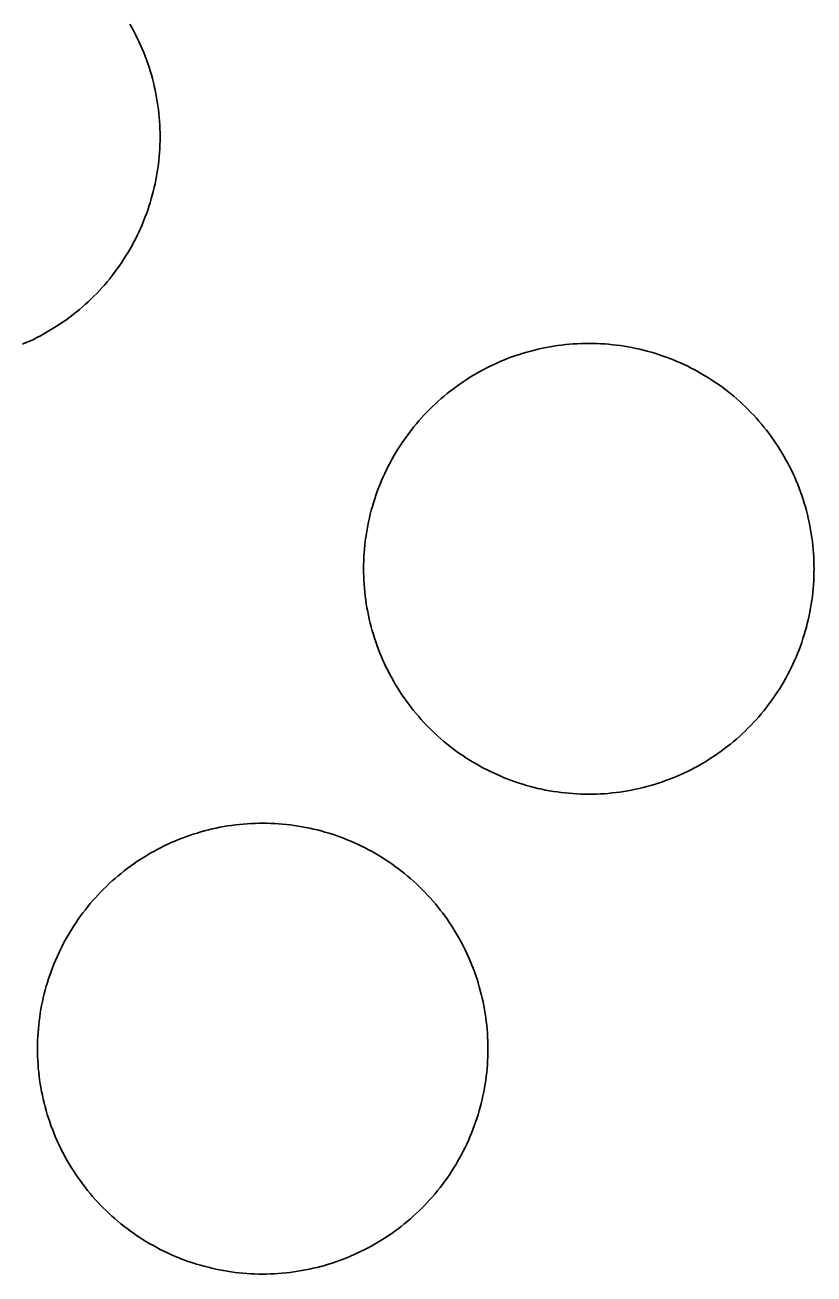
# Model space of a CAD drawing. Extents: x 3903937 to 3942190, y 260677 to 286651.
# Drawn here: x 3908916.7 to 3908954.3, y 281500.9 to 281560.3 of the extents above; entities that cross this region are included whole.
import ezdxf

# ---------------------------------------------------------------- set-up
doc = ezdxf.new("R2010")
doc.units = 0
doc.layers.add('V-DOMW-TANK', color=7, linetype='Continuous')

msp = doc.modelspace()

# ---------------------------------------------------------------- linework, layer by layer
at = {"layer": 'V-DOMW-TANK'}
for points in [[(3908921.741, 281560.304), (3908921.833, 281560.141), (3908921.921, 281559.977), (3908922.007, 281559.811), (3908922.091, 281559.643), (3908922.171, 281559.475), (3908922.249, 281559.305), (3908922.323, 281559.133), (3908922.394, 281558.961), (3908922.464, 281558.785), (3908922.529, 281558.611), (3908922.591, 281558.435), (3908922.65, 281558.256), (3908922.706, 281558.078), (3908922.759, 281557.9), (3908922.808, 281557.72), (3908922.855, 281557.538), (3908922.898, 281557.357), (3908922.941, 281557.177), (3908922.976, 281556.991), (3908923.011, 281556.806), (3908923.041, 281556.622), (3908923.068, 281556.438), (3908923.093, 281556.253), (3908923.113, 281556.067), (3908923.131, 281555.881), (3908923.146, 281555.694), (3908923.158, 281555.508), (3908923.164, 281555.322), (3908923.17, 281555.133), (3908923.17, 281554.947), (3908923.17, 281554.762), (3908923.164, 281554.572), (3908923.156, 281554.386), (3908923.144, 281554.199), (3908923.129, 281554.013), (3908923.111, 281553.827), (3908923.091, 281553.642), (3908923.066, 281553.456), (3908923.037, 281553.272), (3908923.007, 281553.087), (3908922.974, 281552.903), (3908922.935, 281552.721), (3908922.894, 281552.538), (3908922.851, 281552.356), (3908922.804, 281552.174), (3908922.755, 281551.996), (3908922.699, 281551.815), (3908922.644, 281551.637), (3908922.585, 281551.459), (3908922.523, 281551.283), (3908922.456, 281551.109), (3908922.388, 281550.935), (3908922.316, 281550.763), (3908922.241, 281550.591), (3908922.165, 281550.421), (3908922.083, 281550.253), (3908921.999, 281550.085), (3908921.913, 281549.919), (3908921.825, 281549.755), (3908921.731, 281549.591), (3908921.636, 281549.432), (3908921.536, 281549.272), (3908921.438, 281549.114), (3908921.335, 281548.958), (3908921.229, 281548.805), (3908921.118, 281548.653), (3908921.01, 281548.502), (3908920.895, 281548.354), (3908920.778, 281548.207), (3908920.66, 281548.063), (3908920.539, 281547.922), (3908920.414, 281547.781), (3908920.287, 281547.644), (3908920.158, 281547.508), (3908920.027, 281547.375), (3908919.894, 281547.244), (3908919.758, 281547.115), (3908919.621, 281546.99), (3908919.482, 281546.865), (3908919.339, 281546.745), (3908919.193, 281546.626), (3908919.048, 281546.509), (3908918.898, 281546.396), (3908918.749, 281546.284), (3908918.595, 281546.177)], [(3908918.595, 281546.177), (3908918.442, 281546.071), (3908918.286, 281545.968), (3908918.128, 281545.868), (3908917.968, 281545.77), (3908917.807, 281545.676), (3908917.645, 281545.583), (3908917.483, 281545.493), (3908917.315, 281545.407), (3908917.147, 281545.325), (3908916.979, 281545.243), (3908916.807, 281545.168), (3908916.637, 281545.092)], [(3908934.795, 281540.572), (3908934.903, 281540.723), (3908935.014, 281540.873), (3908935.129, 281541.022), (3908935.245, 281541.168), (3908935.364, 281541.313), (3908935.485, 281541.455), (3908935.61, 281541.594), (3908935.737, 281541.733), (3908935.864, 281541.868), (3908935.995, 281542.001), (3908936.13, 281542.132), (3908936.265, 281542.259), (3908936.403, 281542.386), (3908936.544, 281542.511), (3908936.685, 281542.632), (3908936.831, 281542.751), (3908936.976, 281542.866), (3908937.125, 281542.98), (3908937.275, 281543.091), (3908937.427, 281543.199), (3908937.582, 281543.306), (3908937.738, 281543.408), (3908937.896, 281543.509), (3908938.055, 281543.609), (3908938.215, 281543.701), (3908938.379, 281543.793), (3908938.543, 281543.881), (3908938.709, 281543.967), (3908938.877, 281544.051), (3908939.044, 281544.131), (3908939.214, 281544.209), (3908939.386, 281544.283), (3908939.561, 281544.355), (3908939.733, 281544.424), (3908939.909, 281544.49), (3908940.085, 281544.551), (3908940.263, 281544.611), (3908940.441, 281544.666), (3908940.619, 281544.719), (3908940.8, 281544.768), (3908940.982, 281544.815), (3908941.162, 281544.858), (3908941.346, 281544.899), (3908941.529, 281544.936), (3908941.713, 281544.971), (3908941.897, 281545.002), (3908942.082, 281545.028), (3908942.268, 281545.053), (3908942.452, 281545.073), (3908942.639, 281545.092), (3908942.825, 281545.106), (3908943.011, 281545.118), (3908943.2, 281545.125), (3908943.386, 281545.131), (3908943.573, 281545.131), (3908943.759, 281545.131), (3908943.947, 281545.125), (3908944.134, 281545.116), (3908944.322, 281545.104), (3908944.506, 281545.09), (3908944.693, 281545.071), (3908944.879, 281545.051), (3908945.064, 281545.026), (3908945.248, 281544.998), (3908945.432, 281544.967), (3908945.616, 281544.934), (3908945.801, 281544.895), (3908945.983, 281544.854), (3908946.163, 281544.811), (3908946.346, 281544.764), (3908946.526, 281544.715), (3908946.704, 281544.662), (3908946.882, 281544.604), (3908947.06, 281544.545), (3908947.236, 281544.484), (3908947.411, 281544.416), (3908947.585, 281544.348), (3908947.757, 281544.277), (3908947.931, 281544.201), (3908948.099, 281544.125), (3908948.269, 281544.043), (3908948.435, 281543.959), (3908948.6, 281543.873), (3908948.762, 281543.785), (3908948.928, 281543.693), (3908949.088, 281543.597), (3908949.248, 281543.498), (3908949.405, 281543.4), (3908949.561, 281543.296), (3908949.715, 281543.191), (3908949.868, 281543.081), (3908950.018, 281542.97), (3908950.167, 281542.855), (3908950.313, 281542.739), (3908950.456, 281542.62), (3908950.597, 281542.499), (3908950.739, 281542.374), (3908950.876, 281542.247), (3908951.011, 281542.118), (3908951.144, 281541.987)], [(3908951.144, 281541.987), (3908951.275, 281541.854), (3908951.404, 281541.719), (3908951.531, 281541.582), (3908951.654, 281541.44), (3908951.777, 281541.299), (3908951.894, 281541.154), (3908952.01, 281541.008), (3908952.123, 281540.859), (3908952.236, 281540.709), (3908952.344, 281540.556), (3908952.449, 281540.402), (3908952.553, 281540.246), (3908952.653, 281540.091), (3908952.75, 281539.929), (3908952.844, 281539.767), (3908952.936, 281539.605), (3908953.026, 281539.441), (3908953.112, 281539.276), (3908953.196, 281539.108), (3908953.276, 281538.94), (3908953.354, 281538.768), (3908953.428, 281538.6), (3908953.499, 281538.424), (3908953.567, 281538.249), (3908953.632, 281538.075), (3908953.694, 281537.899), (3908953.753, 281537.721), (3908953.811, 281537.543), (3908953.862, 281537.365), (3908953.913, 281537.185), (3908953.96, 281537.002), (3908954.003, 281536.82), (3908954.044, 281536.638), (3908954.081, 281536.455), (3908954.114, 281536.273), (3908954.144, 281536.087), (3908954.173, 281535.902), (3908954.198, 281535.716), (3908954.218, 281535.53), (3908954.234, 281535.345), (3908954.249, 281535.159), (3908954.261, 281534.971), (3908954.269, 281534.784), (3908954.273, 281534.598), (3908954.275, 281534.412), (3908954.273, 281534.223), (3908954.269, 281534.037), (3908954.261, 281533.85), (3908954.249, 281533.664), (3908954.234, 281533.478), (3908954.216, 281533.291), (3908954.194, 281533.105), (3908954.169, 281532.921), (3908954.142, 281532.736), (3908954.112, 281532.55), (3908954.077, 281532.368), (3908954.04, 281532.183), (3908953.999, 281532.001), (3908953.956, 281531.819), (3908953.909, 281531.639), (3908953.858, 281531.458), (3908953.802, 281531.28), (3908953.749, 281531.102), (3908953.69, 281530.924), (3908953.626, 281530.748), (3908953.561, 281530.574), (3908953.491, 281530.399), (3908953.419, 281530.225), (3908953.346, 281530.055), (3908953.268, 281529.885), (3908953.188, 281529.715), (3908953.104, 281529.55), (3908953.018, 281529.382), (3908952.928, 281529.22), (3908952.836, 281529.054), (3908952.741, 281528.894), (3908952.643, 281528.737), (3908952.543, 281528.577), (3908952.438, 281528.423), (3908952.334, 281528.268), (3908952.221, 281528.116), (3908952.113, 281527.966), (3908951.998, 281527.819), (3908951.883, 281527.672), (3908951.763, 281527.528), (3908951.642, 281527.387), (3908951.519, 281527.246), (3908951.392, 281527.108), (3908951.263, 281526.973), (3908951.132, 281526.84), (3908950.999, 281526.709), (3908950.861, 281526.582), (3908950.724, 281526.453), (3908950.585, 281526.33), (3908950.442, 281526.209), (3908950.298, 281526.09), (3908950.151, 281525.974), (3908950.003, 281525.859), (3908949.852, 281525.748), (3908949.7, 281525.64)], [(3908933.851, 281529.902), (3908933.775, 281530.072), (3908933.699, 281530.244), (3908933.627, 281530.416), (3908933.56, 281530.59), (3908933.494, 281530.766), (3908933.433, 281530.942), (3908933.374, 281531.118), (3908933.318, 281531.297), (3908933.265, 281531.477), (3908933.214, 281531.657), (3908933.169, 281531.837), (3908933.124, 281532.019), (3908933.085, 281532.202), (3908933.05, 281532.386), (3908933.013, 281532.568), (3908932.982, 281532.755), (3908932.956, 281532.939), (3908932.931, 281533.123), (3908932.911, 281533.31), (3908932.892, 281533.496), (3908932.878, 281533.682), (3908932.866, 281533.869), (3908932.857, 281534.055), (3908932.853, 281534.242), (3908932.851, 281534.43), (3908932.853, 281534.616), (3908932.859, 281534.803), (3908932.868, 281534.991), (3908932.878, 281535.177), (3908932.894, 281535.364), (3908932.911, 281535.548), (3908932.933, 281535.737), (3908932.958, 281535.921), (3908932.984, 281536.105), (3908933.017, 281536.29), (3908933.05, 281536.474), (3908933.089, 281536.656), (3908933.128, 281536.836), (3908933.173, 281537.021), (3908933.22, 281537.201), (3908933.269, 281537.381), (3908933.322, 281537.561), (3908933.38, 281537.74), (3908933.439, 281537.916), (3908933.501, 281538.09), (3908933.566, 281538.268), (3908933.636, 281538.442), (3908933.707, 281538.614), (3908933.781, 281538.786), (3908933.859, 281538.954), (3908933.941, 281539.124), (3908934.023, 281539.292), (3908934.111, 281539.458), (3908934.199, 281539.622), (3908934.291, 281539.783), (3908934.387, 281539.945), (3908934.484, 281540.105), (3908934.586, 281540.263), (3908934.69, 281540.418), (3908934.795, 281540.572)], [(3908949.7, 281525.64), (3908949.547, 281525.538), (3908949.389, 281525.431), (3908949.231, 281525.331), (3908949.074, 281525.234), (3908948.912, 281525.138), (3908948.748, 281525.046), (3908948.586, 281524.958), (3908948.418, 281524.872), (3908948.25, 281524.788), (3908948.082, 281524.708), (3908947.912, 281524.63), (3908947.74, 281524.557), (3908947.568, 281524.485), (3908947.394, 281524.417), (3908947.218, 281524.352), (3908947.042, 281524.288), (3908946.866, 281524.229), (3908946.688, 281524.174), (3908946.507, 281524.12), (3908946.327, 281524.071), (3908946.147, 281524.024), (3908945.965, 281523.981), (3908945.78, 281523.94), (3908945.598, 281523.903), (3908945.414, 281523.87), (3908945.229, 281523.84), (3908945.045, 281523.811), (3908944.861, 281523.786), (3908944.674, 281523.766), (3908944.488, 281523.746), (3908944.302, 281523.733), (3908944.115, 281523.723), (3908943.929, 281523.715), (3908943.741, 281523.711), (3908943.554, 281523.709), (3908943.368, 281523.711), (3908943.181, 281523.715), (3908942.993, 281523.723), (3908942.807, 281523.735), (3908942.622, 281523.75), (3908942.434, 281523.768), (3908942.25, 281523.789), (3908942.063, 281523.813), (3908941.879, 281523.842), (3908941.695, 281523.873), (3908941.51, 281523.907), (3908941.328, 281523.944), (3908941.146, 281523.987), (3908940.963, 281524.028), (3908940.783, 281524.073), (3908940.603, 281524.126), (3908940.423, 281524.18), (3908940.245, 281524.235), (3908940.068, 281524.294), (3908939.892, 281524.358), (3908939.716, 281524.423), (3908939.542, 281524.491), (3908939.372, 281524.563), (3908939.198, 281524.638), (3908939.028, 281524.716), (3908938.86, 281524.796), (3908938.692, 281524.882), (3908938.526, 281524.966), (3908938.362, 281525.056), (3908938.201, 281525.15), (3908938.039, 281525.243), (3908937.881, 281525.341), (3908937.721, 281525.441), (3908937.566, 281525.546), (3908937.412, 281525.65), (3908937.261, 281525.759), (3908937.109, 281525.871), (3908936.962, 281525.982), (3908936.816, 281526.101), (3908936.671, 281526.22), (3908936.53, 281526.34), (3908936.39, 281526.465), (3908936.251, 281526.592), (3908936.116, 281526.721), (3908935.983, 281526.852), (3908935.85, 281526.985), (3908935.723, 281527.121), (3908935.598, 281527.26), (3908935.473, 281527.399), (3908935.352, 281527.543), (3908935.233, 281527.686), (3908935.116, 281527.831), (3908935.004, 281527.983), (3908934.893, 281528.132), (3908934.785, 281528.284), (3908934.678, 281528.438), (3908934.576, 281528.593), (3908934.475, 281528.751), (3908934.377, 281528.911), (3908934.283, 281529.072), (3908934.191, 281529.232), (3908934.101, 281529.4), (3908934.015, 281529.566), (3908933.933, 281529.732), (3908933.851, 281529.902)], [(3908919.285, 281517.769), (3908919.394, 281517.921), (3908919.504, 281518.071), (3908919.619, 281518.22), (3908919.736, 281518.365), (3908919.855, 281518.509), (3908919.976, 281518.652), (3908920.1, 281518.791), (3908920.227, 281518.929), (3908920.356, 281519.064), (3908920.488, 281519.197), (3908920.621, 281519.328), (3908920.756, 281519.457), (3908920.893, 281519.584), (3908921.034, 281519.707), (3908921.176, 281519.828), (3908921.321, 281519.946), (3908921.466, 281520.063), (3908921.616, 281520.178), (3908921.765, 281520.286), (3908921.919, 281520.397), (3908922.073, 281520.504), (3908922.228, 281520.606), (3908922.386, 281520.704), (3908922.546, 281520.803), (3908922.708, 281520.899), (3908922.869, 281520.991), (3908923.033, 281521.079), (3908923.199, 281521.165), (3908923.367, 281521.249), (3908923.537, 281521.329), (3908923.707, 281521.407), (3908923.877, 281521.482), (3908924.051, 281521.552), (3908924.225, 281521.62), (3908924.399, 281521.685), (3908924.575, 281521.751), (3908924.754, 281521.81), (3908924.932, 281521.863), (3908925.112, 281521.917), (3908925.292, 281521.966), (3908925.472, 281522.013), (3908925.655, 281522.056), (3908925.837, 281522.097), (3908926.019, 281522.134), (3908926.203, 281522.169), (3908926.388, 281522.199), (3908926.572, 281522.228), (3908926.759, 281522.25), (3908926.945, 281522.271), (3908927.131, 281522.289), (3908927.318, 281522.304), (3908927.504, 281522.314), (3908927.69, 281522.322), (3908927.877, 281522.326), (3908928.063, 281522.328), (3908928.251, 281522.326), (3908928.438, 281522.322), (3908928.624, 281522.314), (3908928.811, 281522.302), (3908928.997, 281522.287), (3908929.183, 281522.269), (3908929.37, 281522.248), (3908929.554, 281522.224), (3908929.74, 281522.195), (3908929.925, 281522.164), (3908930.107, 281522.13), (3908930.291, 281522.093), (3908930.474, 281522.052), (3908930.656, 281522.009), (3908930.836, 281521.962), (3908931.016, 281521.911), (3908931.194, 281521.857), (3908931.373, 281521.802), (3908931.551, 281521.743), (3908931.727, 281521.679), (3908931.901, 281521.614), (3908932.075, 281521.546), (3908932.249, 281521.474), (3908932.419, 281521.399), (3908932.589, 281521.321), (3908932.759, 281521.241), (3908932.925, 281521.157), (3908933.091, 281521.071), (3908933.259, 281520.981), (3908933.419, 281520.889), (3908933.58, 281520.796), (3908933.738, 281520.696), (3908933.896, 281520.596), (3908934.051, 281520.493), (3908934.207, 281520.387), (3908934.359, 281520.278), (3908934.508, 281520.166), (3908934.66, 281520.053), (3908934.803, 281519.936), (3908934.946, 281519.817), (3908935.09, 281519.695), (3908935.229, 281519.574), (3908935.366, 281519.445), (3908935.501, 281519.316), (3908935.635, 281519.183)], [(3908935.635, 281519.183), (3908935.766, 281519.052), (3908935.895, 281518.914), (3908936.022, 281518.777), (3908936.144, 281518.638), (3908936.265, 281518.494), (3908936.384, 281518.351), (3908936.501, 281518.204), (3908936.616, 281518.056), (3908936.726, 281517.907), (3908936.837, 281517.755), (3908936.941, 281517.599), (3908937.046, 281517.444), (3908937.144, 281517.286), (3908937.24, 281517.128), (3908937.336, 281516.965), (3908937.429, 281516.803), (3908937.517, 281516.637), (3908937.603, 281516.469), (3908937.687, 281516.305), (3908937.767, 281516.135), (3908937.844, 281515.965), (3908937.918, 281515.793), (3908937.99, 281515.621), (3908938.059, 281515.447), (3908938.123, 281515.273), (3908938.186, 281515.095), (3908938.246, 281514.919), (3908938.301, 281514.743), (3908938.354, 281514.56), (3908938.403, 281514.38), (3908938.451, 281514.2), (3908938.494, 281514.018), (3908938.537, 281513.835), (3908938.571, 281513.651), (3908938.606, 281513.469), (3908938.637, 281513.284), (3908938.664, 281513.098), (3908938.688, 281512.914), (3908938.709, 281512.727), (3908938.727, 281512.541), (3908938.741, 281512.355), (3908938.752, 281512.168), (3908938.76, 281511.982), (3908938.766, 281511.795), (3908938.766, 281511.607), (3908938.764, 281511.421), (3908938.76, 281511.234), (3908938.752, 281511.048), (3908938.739, 281510.862), (3908938.725, 281510.675), (3908938.707, 281510.489), (3908938.686, 281510.302), (3908938.661, 281510.12), (3908938.633, 281509.932), (3908938.602, 281509.747), (3908938.567, 281509.563), (3908938.53, 281509.381), (3908938.489, 281509.199), (3908938.444, 281509.014), (3908938.399, 281508.838), (3908938.348, 281508.656), (3908938.295, 281508.476), (3908938.24, 281508.297), (3908938.18, 281508.119), (3908938.117, 281507.945), (3908938.051, 281507.769), (3908937.984, 281507.595), (3908937.912, 281507.423), (3908937.836, 281507.251), (3908937.758, 281507.081), (3908937.678, 281506.913), (3908937.594, 281506.745), (3908937.508, 281506.579), (3908937.418, 281506.415), (3908937.326, 281506.254), (3908937.232, 281506.092), (3908937.136, 281505.932), (3908937.033, 281505.774), (3908936.931, 281505.619), (3908936.824, 281505.465), (3908936.718, 281505.314), (3908936.603, 281505.164), (3908936.491, 281505.015), (3908936.374, 281504.869), (3908936.255, 281504.724), (3908936.132, 281504.582), (3908936.009, 281504.443), (3908935.882, 281504.306), (3908935.753, 281504.169), (3908935.622, 281504.038), (3908935.489, 281503.905), (3908935.354, 281503.778), (3908935.215, 281503.651), (3908935.077, 281503.528), (3908934.932, 281503.405), (3908934.789, 281503.286), (3908934.641, 281503.169), (3908934.494, 281503.057), (3908934.344, 281502.946), (3908934.191, 281502.838)], [(3908918.343, 281507.099), (3908918.265, 281507.269), (3908918.192, 281507.439), (3908918.12, 281507.615), (3908918.05, 281507.788), (3908917.985, 281507.962), (3908917.923, 281508.138), (3908917.864, 281508.316), (3908917.809, 281508.494), (3908917.755, 281508.674), (3908917.706, 281508.855), (3908917.659, 281509.035), (3908917.616, 281509.217), (3908917.575, 281509.399), (3908917.538, 281509.584), (3908917.504, 281509.766), (3908917.473, 281509.95), (3908917.446, 281510.135), (3908917.424, 281510.321), (3908917.401, 281510.505), (3908917.383, 281510.694), (3908917.368, 281510.88), (3908917.358, 281511.066), (3908917.35, 281511.251), (3908917.344, 281511.439), (3908917.344, 281511.625), (3908917.344, 281511.814), (3908917.35, 281512), (3908917.358, 281512.187), (3908917.37, 281512.373), (3908917.385, 281512.559), (3908917.403, 281512.746), (3908917.424, 281512.932), (3908917.448, 281513.116), (3908917.477, 281513.303), (3908917.508, 281513.487), (3908917.54, 281513.669), (3908917.579, 281513.854), (3908917.62, 281514.036), (3908917.663, 281514.218), (3908917.71, 281514.398), (3908917.76, 281514.579), (3908917.813, 281514.757), (3908917.868, 281514.935), (3908917.928, 281515.113), (3908917.993, 281515.289), (3908918.059, 281515.463), (3908918.126, 281515.638), (3908918.196, 281515.812), (3908918.274, 281515.982), (3908918.351, 281516.152), (3908918.431, 281516.324), (3908918.515, 281516.487), (3908918.601, 281516.653), (3908918.691, 281516.819), (3908918.784, 281516.981), (3908918.878, 281517.143), (3908918.976, 281517.3), (3908919.076, 281517.458), (3908919.179, 281517.614), (3908919.285, 281517.769)], [(3908934.191, 281502.838), (3908934.037, 281502.731), (3908933.881, 281502.629), (3908933.724, 281502.528), (3908933.564, 281502.43), (3908933.402, 281502.338), (3908933.24, 281502.244), (3908933.075, 281502.156), (3908932.909, 281502.07), (3908932.743, 281501.986), (3908932.573, 281501.906), (3908932.403, 281501.828), (3908932.231, 281501.754), (3908932.059, 281501.682), (3908931.887, 281501.613), (3908931.711, 281501.547), (3908931.532, 281501.486), (3908931.356, 281501.426), (3908931.178, 281501.371), (3908930.998, 281501.318), (3908930.818, 281501.269), (3908930.637, 281501.222), (3908930.455, 281501.179), (3908930.273, 281501.138), (3908930.089, 281501.101), (3908929.906, 281501.066), (3908929.722, 281501.035), (3908929.536, 281501.009), (3908929.349, 281500.984), (3908929.165, 281500.966), (3908928.979, 281500.945), (3908928.792, 281500.931), (3908928.604, 281500.921), (3908928.419, 281500.912), (3908928.233, 281500.906), (3908928.045, 281500.906), (3908927.858, 281500.906), (3908927.672, 281500.912), (3908927.486, 281500.921), (3908927.299, 281500.933), (3908927.113, 281500.947), (3908926.926, 281500.966), (3908926.74, 281500.986), (3908926.556, 281501.011), (3908926.367, 281501.039), (3908926.185, 281501.07), (3908926.001, 281501.105), (3908925.818, 281501.142), (3908925.636, 281501.183), (3908925.454, 281501.226), (3908925.274, 281501.273), (3908925.093, 281501.324), (3908924.913, 281501.375), (3908924.735, 281501.433), (3908924.559, 281501.492), (3908924.383, 281501.555), (3908924.207, 281501.619), (3908924.033, 281501.689), (3908923.861, 281501.76), (3908923.689, 281501.836), (3908923.519, 281501.914), (3908923.351, 281501.994), (3908923.183, 281502.078), (3908923.017, 281502.164), (3908922.853, 281502.254), (3908922.691, 281502.346), (3908922.529, 281502.44), (3908922.37, 281502.538), (3908922.212, 281502.639), (3908922.056, 281502.741), (3908921.903, 281502.848), (3908921.751, 281502.956), (3908921.602, 281503.067), (3908921.452, 281503.182), (3908921.307, 281503.298), (3908921.161, 281503.417), (3908921.02, 281503.538), (3908920.883, 281503.663), (3908920.744, 281503.79), (3908920.606, 281503.919), (3908920.473, 281504.05), (3908920.342, 281504.183), (3908920.215, 281504.318), (3908920.088, 281504.455), (3908919.965, 281504.597), (3908919.842, 281504.738), (3908919.724, 281504.883), (3908919.609, 281505.029), (3908919.494, 281505.178), (3908919.384, 281505.328), (3908919.275, 281505.481), (3908919.169, 281505.635), (3908919.066, 281505.791), (3908918.966, 281505.948), (3908918.868, 281506.108), (3908918.773, 281506.27), (3908918.681, 281506.432), (3908918.593, 281506.596), (3908918.507, 281506.761), (3908918.423, 281506.929), (3908918.343, 281507.099)]]:
    msp.add_lwpolyline(points, dxfattribs=at)

doc.saveas('drawing.dxf')
